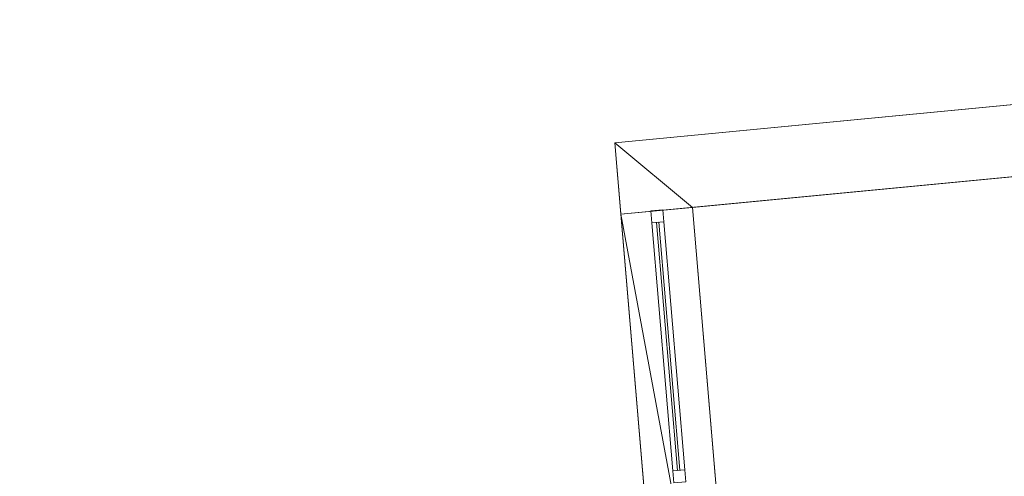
# Model space of a CAD drawing. Header units: millimetres. Extents: x -430348 to -225823, y -86243 to 5084.
# Tile 312 of 656: x -429945 to -425841, y -15038 to -13132. Entities that reach past the tile are written whole.
import ezdxf

# ---------------------------------------------------------------- set-up
doc = ezdxf.new("R2010")
doc.units = ezdxf.units.MM
for name, color, linetype, lineweight in [('A-GLAZ-CURT', 52, 'Continuous', 9), ('A-GLAZ-CWMG', 51, 'Continuous', 9), ('A-ROOF', 132, 'Continuous', 9), ('A-WALL', 113, 'Continuous', 9)]:
    doc.layers.add(name, color=color, linetype=linetype, lineweight=lineweight)

# ---------------------------------------------------------------- blocks, each defined once
blk = doc.blocks.new('System Panel - Door-497996-_3D_ Copy 1')
at = {"layer": 'A-GLAZ-CURT'}
mesh = blk.add_polyface(dxfattribs=at)
corners = [(-519.3, 5), (-519.3, 5, 2064), (519.3, 5, 2064), (519.3, 5)]
mesh.append_faces([[corners[k] for k in face] for face in [(1, 2, 3, 0)]])
mesh = blk.add_polyface(dxfattribs=at)
corners = [(519.3, -5), (-519.3, -5), (-519.3, 5), (519.3, 5)]
mesh.append_faces([[corners[k] for k in face] for face in [(0, 1, 2, 3)]])
mesh = blk.add_polyface(dxfattribs=at)
corners = [(-519.3, -5, 2064), (519.3, -5, 2064), (519.3, 5, 2064), (-519.3, 5, 2064)]
mesh.append_faces([[corners[k] for k in face] for face in [(0, 1, 2, 3)]])
mesh = blk.add_polyface(dxfattribs=at)
corners = [(-519.3, -5), (-519.3, -5, 2064), (-519.3, 5, 2064), (-519.3, 5)]
mesh.append_faces([[corners[k] for k in face] for face in [(0, 1, 2, 3)]])
mesh = blk.add_polyface(dxfattribs=at)
corners = [(519.3, -5, 2064), (519.3, -5), (519.3, 5), (519.3, 5, 2064)]
mesh.append_faces([[corners[k] for k in face] for face in [(0, 1, 2, 3)]])
mesh = blk.add_polyface(dxfattribs=at)
corners = [(-519.3, -5), (519.3, -5), (519.3, -5, 2064), (-519.3, -5, 2064)]
mesh.append_faces([[corners[k] for k in face] for face in [(2, 3, 0, 1)]])
blk = doc.blocks.new('Rectangular Mullion - 50mm x 50mm-497997-_3D_ Copy 1')
at = {"layer": 'A-GLAZ-CWMG'}
mesh = blk.add_polyface(dxfattribs=at)
corners = [(0, 25), (-50, 25), (-50, -25), (0, -25)]
mesh.append_faces([[corners[k] for k in face] for face in [(2, 3, 0, 1)]])
mesh = blk.add_polyface(dxfattribs=at)
corners = [(0, 25, -2164), (0, -25, -2164), (-50, -25, -2164), (-50, 25, -2164)]
mesh.append_faces([[corners[k] for k in face] for face in [(0, 1, 2, 3)]])
mesh = blk.add_polyface(dxfattribs=at)
corners = [(-50, 25), (0, 25), (0, 25, -2164), (-50, 25, -2164)]
mesh.append_faces([[corners[k] for k in face] for face in [(3, 0, 1, 2)]])
mesh = blk.add_polyface(dxfattribs=at)
corners = [(-50, -25), (-50, 25), (-50, 25, -2164), (-50, -25, -2164)]
mesh.append_faces([[corners[k] for k in face] for face in [(3, 0, 1, 2)]])
mesh = blk.add_polyface(dxfattribs=at)
corners = [(0, 25), (0, -25), (0, -25, -2164), (0, 25, -2164)]
mesh.append_faces([[corners[k] for k in face] for face in [(3, 0, 1, 2)]])
mesh = blk.add_polyface(dxfattribs=at)
corners = [(0, -25), (-50, -25), (-50, -25, -2164), (0, -25, -2164)]
mesh.append_faces([[corners[k] for k in face] for face in [(3, 0, 1, 2)]])
blk = doc.blocks.new('Rectangular Mullion - 50mm x 50mm-497994-_3D_ Copy 1')
at = {"layer": 'A-GLAZ-CWMG'}
mesh = blk.add_polyface(dxfattribs=at)
corners = [(0, 25), (-50, 25), (-50, -25), (0, -25)]
mesh.append_faces([[corners[k] for k in face] for face in [(2, 3, 0, 1)]])
mesh = blk.add_polyface(dxfattribs=at)
corners = [(0, 25, -1038.6), (0, -25, -1038.6), (-50, -25, -1038.6), (-50, 25, -1038.6)]
mesh.append_faces([[corners[k] for k in face] for face in [(0, 1, 2, 3)]])
mesh = blk.add_polyface(dxfattribs=at)
corners = [(-50, 25), (0, 25), (0, 25, -1038.6), (-50, 25, -1038.6)]
mesh.append_faces([[corners[k] for k in face] for face in [(3, 0, 1, 2)]])
mesh = blk.add_polyface(dxfattribs=at)
corners = [(-50, -25), (-50, 25), (-50, 25, -1038.6), (-50, -25, -1038.6)]
mesh.append_faces([[corners[k] for k in face] for face in [(3, 0, 1, 2)]])
mesh = blk.add_polyface(dxfattribs=at)
corners = [(0, 25), (0, -25), (0, -25, -1038.6), (0, 25, -1038.6)]
mesh.append_faces([[corners[k] for k in face] for face in [(3, 0, 1, 2)]])
mesh = blk.add_polyface(dxfattribs=at)
corners = [(0, -25), (-50, -25), (-50, -25, -1038.6), (0, -25, -1038.6)]
mesh.append_faces([[corners[k] for k in face] for face in [(3, 0, 1, 2)]])
blk = doc.blocks.new('Rectangular Mullion - 50mm x 50mm-497993-_3D_ Copy 1')
at = {"layer": 'A-GLAZ-CWMG'}
mesh = blk.add_polyface(dxfattribs=at)
corners = [(0, 25), (-50, 25), (-50, -25), (0, -25)]
mesh.append_faces([[corners[k] for k in face] for face in [(2, 3, 0, 1)]])
mesh = blk.add_polyface(dxfattribs=at)
corners = [(0, 25, -1038.6), (0, -25, -1038.6), (-50, -25, -1038.6), (-50, 25, -1038.6)]
mesh.append_faces([[corners[k] for k in face] for face in [(0, 1, 2, 3)]])
mesh = blk.add_polyface(dxfattribs=at)
corners = [(-50, 25), (0, 25), (0, 25, -1038.6), (-50, 25, -1038.6)]
mesh.append_faces([[corners[k] for k in face] for face in [(3, 0, 1, 2)]])
mesh = blk.add_polyface(dxfattribs=at)
corners = [(-50, -25), (-50, 25), (-50, 25, -1038.6), (-50, -25, -1038.6)]
mesh.append_faces([[corners[k] for k in face] for face in [(3, 0, 1, 2)]])
mesh = blk.add_polyface(dxfattribs=at)
corners = [(0, 25), (0, -25), (0, -25, -1038.6), (0, 25, -1038.6)]
mesh.append_faces([[corners[k] for k in face] for face in [(3, 0, 1, 2)]])
mesh = blk.add_polyface(dxfattribs=at)
corners = [(0, -25), (-50, -25), (-50, -25, -1038.6), (0, -25, -1038.6)]
mesh.append_faces([[corners[k] for k in face] for face in [(3, 0, 1, 2)]])
blk = doc.blocks.new('Rectangular Mullion - 50mm x 50mm-497995-_3D_ Copy 1')
at = {"layer": 'A-GLAZ-CWMG'}
mesh = blk.add_polyface(dxfattribs=at)
corners = [(25, 25), (-25, 25), (-25, -25), (25, -25)]
mesh.append_faces([[corners[k] for k in face] for face in [(2, 3, 0, 1)]])
mesh = blk.add_polyface(dxfattribs=at)
corners = [(25, 25, -2164), (25, -25, -2164), (-25, -25, -2164), (-25, 25, -2164)]
mesh.append_faces([[corners[k] for k in face] for face in [(0, 1, 2, 3)]])
mesh = blk.add_polyface(dxfattribs=at)
corners = [(-25, 25), (25, 25), (25, 25, -2164), (-25, 25, -2164)]
mesh.append_faces([[corners[k] for k in face] for face in [(3, 0, 1, 2)]])
mesh = blk.add_polyface(dxfattribs=at)
corners = [(-25, -25), (-25, 25), (-25, 25, -2164), (-25, -25, -2164)]
mesh.append_faces([[corners[k] for k in face] for face in [(3, 0, 1, 2)]])
mesh = blk.add_polyface(dxfattribs=at)
corners = [(25, 25), (25, -25), (25, -25, -2164), (25, 25, -2164)]
mesh.append_faces([[corners[k] for k in face] for face in [(3, 0, 1, 2)]])
mesh = blk.add_polyface(dxfattribs=at)
corners = [(25, -25), (-25, -25), (-25, -25, -2164), (25, -25, -2164)]
mesh.append_faces([[corners[k] for k in face] for face in [(3, 0, 1, 2)]])

msp = doc.modelspace()

# ---------------------------------------------------------------- block references
at = {"layer": 'A-GLAZ-CURT', "rotation": 274.8316138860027}
msp.add_blockref('System Panel - Door-497996-_3D_ Copy 1', (-427241.5, -14495.8, 58481), dxfattribs=at)
at = {"layer": 'A-GLAZ-CWMG', "rotation": 94.83161388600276}
msp.add_blockref('Rectangular Mullion - 50mm x 50mm-497997-_3D_ Copy 1', (-427289.5, -13928.5, 60595), dxfattribs=at)
at = {"layer": 'A-GLAZ-CWMG', "extrusion": (-0.084228, 0.996447, 0), "rotation": 270}
msp.add_blockref('Rectangular Mullion - 50mm x 50mm-497994-_3D_ Copy 1', (426944.3, 58431, 22060.6), dxfattribs=at)
at = {"layer": 'A-GLAZ-CWMG', "extrusion": (0.084228, -0.996447, 0), "rotation": 90}
msp.add_blockref('Rectangular Mullion - 50mm x 50mm-497993-_3D_ Copy 1', (-426944.3, 60595, -21022), dxfattribs=at)
at = {"layer": 'A-GLAZ-CWMG', "extrusion": (0, 0, -1), "rotation": 265.1683861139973}
msp.add_blockref('Rectangular Mullion - 50mm x 50mm-497995-_3D_ Copy 1', (427195.7, -15038.2, -58431), dxfattribs=at)

# ---------------------------------------------------------------- meshes
at = {"layer": 'A-ROOF'}
mesh = msp.add_polyface(dxfattribs=at)
corners = [(-428286.1, -7238.2, 61188.9), (-422900.9, -10188.7, 61188.9), (-424553.8, -13205.5, 61188.9), (-429945.1, -10251.7, 61188.9)]
mesh.append_faces([[corners[k] for k in face] for face in [(2, 3, 0, 1)]])
mesh = msp.add_polyface(dxfattribs=at)
corners = [(-422900.9, -10188.7, 61288.9), (-428286.1, -7238.2, 61288.9), (-429945.1, -10251.7, 61288.9), (-424553.8, -13205.5, 61288.9)]
mesh.append_faces([[corners[k] for k in face] for face in [(1, 2, 3, 0)]])
mesh = msp.add_polyface(dxfattribs=at)
corners = [(-424553.8, -13205.5, 61288.9), (-429945.1, -10251.7, 61288.9), (-429945.1, -10251.7, 61188.9), (-424553.8, -13205.5, 61188.9)]
mesh.append_faces([[corners[k] for k in face] for face in [(0, 1, 2, 3)]])
mesh = msp.add_polyface(dxfattribs=at)
corners = [(-427463.9, -13645.6, 60695), (-422131.5, -13133.1, 60695), (-422131.5, -13133.1, 60595), (-427463.9, -13645.6, 60595)]
mesh.append_faces([[corners[k] for k in face] for face in [(0, 1, 2, 3)]])
mesh = msp.add_polyface(dxfattribs=at)
corners = [(-422131.5, -13133.1, 60595), (-421866.1, -15990.5, 60595), (-427226.1, -16459.4, 60595), (-427463.9, -13645.6, 60595)]
mesh.append_faces([[corners[k] for k in face] for face in [(1, 2, 3, 0)]])
mesh = msp.add_polyface(dxfattribs=at)
corners = [(-421866.1, -15990.5, 60695), (-422131.5, -13133.1, 60695), (-427463.9, -13645.6, 60695), (-427226.1, -16459.4, 60695)]
mesh.append_faces([[corners[k] for k in face] for face in [(2, 3, 0, 1)]])
mesh = msp.add_polyface(dxfattribs=at)
corners = [(-427226.1, -16459.4, 60695), (-427463.9, -13645.6, 60695), (-427463.9, -13645.6, 60595), (-427226.1, -16459.4, 60595)]
mesh.append_faces([[corners[k] for k in face] for face in [(1, 2, 3, 0)]])
at = {"layer": 'A-WALL'}
mesh = msp.add_polyface(dxfattribs=at)
corners = [(-422430.2, -13161.8, 56190.2), (-427463.9, -13645.6, 56190.2), (-427463.9, -13645.6, 60595), (-422430.2, -13161.8, 60595)]
mesh.append_faces([[corners[k] for k in face] for face in [(3, 0, 1, 2)]])
mesh = msp.add_polyface(dxfattribs=at)
corners = [(-427463.9, -13645.6, 56190.2), (-422430.2, -13161.8, 56190.2), (-422402.4, -13460.5, 56190.2), (-427140, -13915.8, 56190.2), (-427438.7, -13944.5, 56190.2)]
mesh.append_faces([[corners[k] for k in face] for face in [(3, 0, 1, 2)]], dxfattribs={"vtx0": -1})
mesh.append_faces([[corners[k] for k in face] for face in [(3, 4, 0)]], dxfattribs={"vtx2": -1})
mesh = msp.add_polyface(dxfattribs=at)
corners = [(-422430.2, -13161.8, 60595), (-427463.9, -13645.6, 60595), (-427438.7, -13944.5, 60595), (-422402.4, -13460.5, 60595)]
mesh.append_faces([[corners[k] for k in face] for face in [(1, 2, 3, 0)]])
mesh = msp.add_polyface(dxfattribs=at)
corners = [(-422402.4, -13460.5, 56190.2), (-422402.4, -13460.5, 60595), (-427438.7, -13944.5, 60595), (-427438.7, -13944.5, 58431), (-427438.7, -13944.5, 56190.2), (-427140, -13915.8, 56190.2)]
mesh.append_faces([[corners[k] for k in face] for face in [(1, 2, 3, 0)]], dxfattribs={"vtx2": -1})
mesh.append_faces([[corners[k] for k in face] for face in [(3, 4, 5, 0)]], dxfattribs={"vtx3": -1})
mesh = msp.add_polyface(dxfattribs=at)
corners = [(-427463.9, -13645.6, 60595), (-427463.9, -13645.6, 56190.2), (-427438.7, -13944.5, 56190.2), (-427438.7, -13944.5, 58431), (-427438.7, -13944.5, 60595)]
mesh.append_faces([[corners[k] for k in face] for face in [(3, 0, 1, 2)]], dxfattribs={"vtx0": -1})
mesh.append_faces([[corners[k] for k in face] for face in [(3, 4, 0)]], dxfattribs={"vtx2": -1})
mesh = msp.add_polyface(dxfattribs=at)
corners = [(-427226.1, -16459.4, 56190.2), (-427438.7, -13944.5, 56190.2), (-427140, -13915.8, 56190.2), (-426927.2, -16433.3, 56190.2), (-426976.9, -16437.6, 56190.2)]
mesh.append_faces([[corners[k] for k in face] for face in [(0, 1, 4)]], dxfattribs={"vtx1": -1})
mesh.append_faces([[corners[k] for k in face] for face in [(2, 3, 4, 1)]], dxfattribs={"vtx2": -1})
mesh = msp.add_polyface(dxfattribs=at)
corners = [(-427140, -13915.8, 56190.2), (-427438.7, -13944.5, 56190.2), (-427438.7, -13944.5, 58431), (-427140, -13915.8, 58431)]
mesh.append_faces([[corners[k] for k in face] for face in [(1, 2, 3, 0)]])
mesh = msp.add_polyface(dxfattribs=at)
corners = [(-427251.4, -16160.5, 58431), (-426952.4, -16135.2, 58431), (-427140, -13915.8, 58431), (-427438.7, -13944.5, 58431)]
mesh.append_faces([[corners[k] for k in face] for face in [(1, 2, 3, 0)]])
mesh = msp.add_polyface(dxfattribs=at)
corners = [(-427438.7, -13944.5, 56190.2), (-427226.1, -16459.4, 56190.2), (-427226.1, -16459.4, 60595), (-427251.4, -16160.5, 60595), (-427251.4, -16160.5, 58431), (-427438.7, -13944.5, 58431)]
mesh.append_faces([[corners[k] for k in face] for face in [(2, 3, 4, 1)]], dxfattribs={"vtx2": -1})
mesh.append_faces([[corners[k] for k in face] for face in [(4, 5, 0, 1)]], dxfattribs={"vtx3": -1})
mesh = msp.add_polyface(dxfattribs=at)
corners = [(-426927.2, -16433.3, 56190.2), (-427140, -13915.8, 56190.2), (-427140, -13915.8, 58431), (-426952.4, -16135.2, 58431), (-426952.4, -16135.2, 60595), (-426927.2, -16433.3, 60595)]
mesh.append_faces([[corners[k] for k in face] for face in [(1, 2, 3, 0)]], dxfattribs={"vtx2": -1})
mesh.append_faces([[corners[k] for k in face] for face in [(3, 4, 5, 0)]], dxfattribs={"vtx3": -1})

doc.saveas('drawing.dxf')
